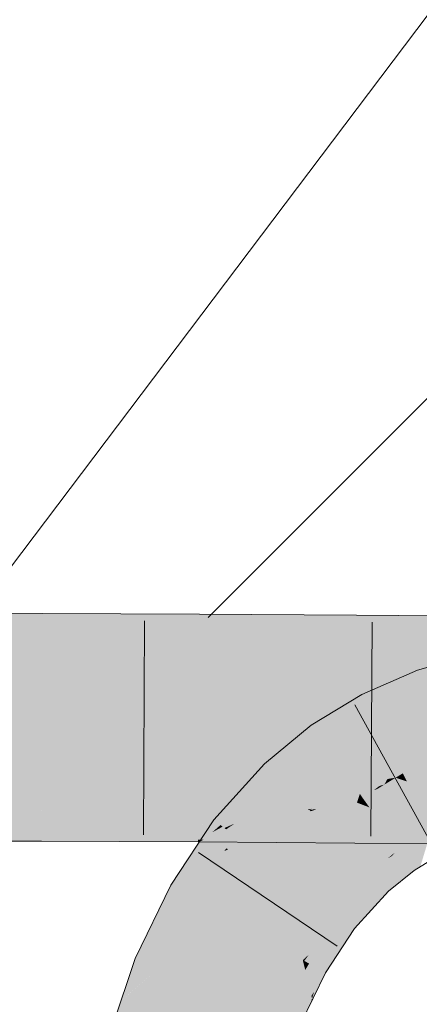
# Model space of a CAD drawing. Extents: x -620 to 300, y 62 to 1107.
# Tile 277 of 288: x 256.428 to 256.99, y 862.717 to 864.1. Entities that reach past the tile are written whole.
import ezdxf

# ---------------------------------------------------------------- set-up
doc = ezdxf.new("R2010")
doc.units = 0
doc.layers.get('0').update_dxf_attribs({"lineweight": 35})
doc.layers.add('E_Detail_Linie_Text_Bem', color=7, linetype='Continuous', lineweight=13)
for name, color, linetype, lineweight, true_color in [('E_Detail_Wandschraffur', 7, 'Continuous', 5, 0xc0c0c0), ('E_Leerrohr 25-A06G9G0X8I', 7, 'Continuous', 9, 0xff8000), ('E_Leerrohr 25-Shading', 7, 'Continuous', 9, 0xff8000), ('E_Leerrohr 32-A06G9G128I', 7, 'Continuous', 9, 0x00b300), ('E_Leerrohr 32-Shading', 7, 'Continuous', 9, 0x00b300)]:
    doc.layers.add(name, color=color, linetype=linetype, lineweight=lineweight, true_color=true_color)

# ---------------------------------------------------------------- blocks, each defined once
blk = doc.blocks.new('Shading-A06G9FMN8I', base_point=(255.3952, 758.4784))
at = {"layer": 'E_Leerrohr 25-Shading', "color": 43, "true_color": 0xd7ab7f}
for points in [[(257.0653, 863.2086), (256.9871, 863.1864), (257.0683, 863.1973), (256.9959, 863.1614)], [(256.9871, 863.1864), (256.909, 863.1526), (256.9652, 863.1371), (256.9258, 863.1201)], [(256.9871, 863.1864), (256.9652, 863.1371), (256.9959, 863.1614)], [(256.8377, 863.1091), (256.8589, 863.0792), (256.909, 863.1526), (256.9258, 863.1201)], [(256.9652, 863.1371), (256.9993, 863.1519), (256.9959, 863.1614)], [(256.8377, 863.1091), (256.7721, 863.0552), (256.8402, 863.0639), (256.7898, 863.0369)], [(256.8377, 863.1091), (256.8402, 863.0639), (256.8589, 863.0792)], [(256.7898, 863.0369), (256.7976, 863.0289), (256.8402, 863.0639)], [(256.7898, 863.0369), (256.7721, 863.0552), (256.701, 862.976), (256.7008, 862.9761)], [(256.7976, 863.0289), (256.7898, 863.0369), (256.7101, 862.9689), (256.701, 862.976)], [(256.7705, 862.9989), (256.7976, 863.0289), (256.7131, 862.9667), (256.7101, 862.9689)], [(256.7705, 862.9989), (256.7131, 862.9667), (256.7435, 862.9803)], [(256.7608, 862.9882), (256.7435, 862.9803), (256.7557, 862.9825), (256.7298, 862.971)], [(256.7705, 862.9989), (256.7435, 862.9803), (256.7608, 862.9882)], [(256.7101, 862.9689), (256.7008, 862.9761), (256.6982, 862.9586), (256.6842, 862.951)], [(256.7435, 862.9803), (256.7131, 862.9667), (256.7298, 862.971), (256.7156, 862.9647)], [(256.7272, 862.9692), (256.718, 862.9629), (256.7546, 862.9813), (256.7298, 862.9538)], [(256.7557, 862.9825), (256.7298, 862.971), (256.7546, 862.9813), (256.7272, 862.9692)], [(256.6773, 862.9405), (256.718, 862.9629), (256.6881, 862.9499), (256.7156, 862.9647)], [(256.718, 862.9629), (256.6773, 862.9405), (256.6982, 862.9458)], [(256.7156, 862.9647), (256.7131, 862.9667), (256.6881, 862.9499), (256.6982, 862.9586)], [(256.7131, 862.9667), (256.7101, 862.9689), (256.6982, 862.9586)], [(256.6982, 862.9458), (256.7298, 862.9538), (256.718, 862.9629)], [(256.7156, 862.9647), (256.718, 862.9629), (256.7298, 862.971)], [(257.0071, 862.9631), (256.9612, 862.935), (256.9911, 862.9105), (256.9823, 862.9052)], [(256.6627, 862.8719), (256.7298, 862.9538), (256.6575, 862.9105), (256.6982, 862.9458)], [(256.6982, 862.9458), (256.6773, 862.9405), (256.6575, 862.9105)], [(256.7298, 862.9538), (256.6627, 862.8719), (256.7181, 862.9362)], [(256.6842, 862.951), (256.6773, 862.9405), (256.6982, 862.9586)], [(256.7181, 862.9362), (256.6627, 862.8719), (256.7155, 862.9322), (256.6631, 862.8717)], [(256.6631, 862.8717), (256.6722, 862.8665), (256.7155, 862.9322)], [(256.9615, 862.9346), (256.9612, 862.935), (256.9248, 862.8982), (256.9562, 862.931)], [(256.9615, 862.9346), (256.9248, 862.8982), (256.9257, 862.8973)], [(256.9257, 862.8973), (256.9464, 862.876), (256.9615, 862.9346), (256.9823, 862.9052)], [(256.9248, 862.8982), (256.9508, 862.9253), (256.9209, 862.9022), (256.945, 862.9219)], [(256.9508, 862.9253), (256.9562, 862.931), (256.945, 862.9219)], [(256.6627, 862.8719), (256.6575, 862.9105), (256.6404, 862.8846)], [(256.9076, 862.8726), (256.9248, 862.8982), (256.8697, 862.8458), (256.9209, 862.9022)], [(256.9257, 862.8973), (256.9248, 862.8982), (256.8835, 862.8351), (256.8827, 862.8358)], [(256.8835, 862.8351), (256.8987, 862.8234), (256.9257, 862.8973), (256.9464, 862.876)], [(256.6404, 862.8846), (256.5902, 862.7815), (256.6627, 862.8719), (256.5992, 862.778)], [(256.6627, 862.8719), (256.5992, 862.778), (256.6631, 862.8717), (256.5996, 862.7778)], [(256.5996, 862.7778), (256.6243, 862.7681), (256.6631, 862.8717), (256.6722, 862.8665)], [(256.9076, 862.8726), (256.8697, 862.8458), (256.8748, 862.8419)], [(256.8827, 862.8358), (256.9076, 862.8726), (256.8748, 862.8419)], [(256.8697, 862.8458), (256.8259, 862.7792), (256.8714, 862.8445)], [(256.8259, 862.7792), (256.8345, 862.787), (256.8714, 862.8445), (256.8748, 862.8419)], [(256.8345, 862.787), (256.8792, 862.8279), (256.8748, 862.8419), (256.8827, 862.8358)], [(256.8835, 862.8351), (256.8827, 862.8358), (256.8516, 862.7646), (256.8507, 862.7651)], [(256.8516, 862.7646), (256.8578, 862.7612), (256.8835, 862.8351), (256.8987, 862.8234)], [(256.8347, 862.7743), (256.8792, 862.8279), (256.8279, 862.7781), (256.8345, 862.787)], [(256.8507, 862.7651), (256.8792, 862.8279), (256.8347, 862.7743)], [(256.5902, 862.7815), (256.5703, 862.7219), (256.5992, 862.778)], [(256.8267, 862.7759), (256.8259, 862.7792), (256.7889, 862.7035)], [(256.8345, 862.787), (256.8259, 862.7792), (256.8279, 862.7781)], [(256.8279, 862.7781), (256.8259, 862.7792), (256.8267, 862.7759)], [(256.5703, 862.7219), (256.5362, 862.6205), (256.6243, 862.7681), (256.5715, 862.611)], [(256.5992, 862.778), (256.5703, 862.7219), (256.5996, 862.7778), (256.571, 862.7226)], [(256.571, 862.7226), (256.6243, 862.7681), (256.5996, 862.7778)], [(256.7912, 862.7026), (256.8293, 862.7653), (256.7889, 862.7035), (256.8267, 862.7759)], [(256.8293, 862.7653), (256.7912, 862.7026), (256.8358, 862.7378), (256.8101, 862.6952)], [(256.8293, 862.7653), (256.8347, 862.7743), (256.8267, 862.7759), (256.8279, 862.7781)], [(256.8293, 862.7653), (256.8507, 862.7651), (256.8347, 862.7743)], [(256.8507, 862.7651), (256.8293, 862.7653), (256.8491, 862.7597), (256.8358, 862.7378)], [(256.8358, 862.7378), (256.838, 862.7289), (256.8491, 862.7597), (256.8418, 862.7351)], [(256.8516, 862.7646), (256.8507, 862.7651), (256.8393, 862.7234), (256.8388, 862.7253)], [(256.8393, 862.7234), (256.8578, 862.7612), (256.8516, 862.7646)], [(256.8101, 862.6952), (256.8159, 862.6929), (256.8358, 862.7378), (256.838, 862.7289)], [(256.8159, 862.6929), (256.823, 862.6901), (256.838, 862.7289), (256.8388, 862.7253)], [(256.8388, 862.7253), (256.823, 862.6901), (256.8367, 862.7182)], [(256.8393, 862.7234), (256.8388, 862.7253), (256.8367, 862.7182)], [(256.838, 862.7289), (256.8388, 862.7253), (256.8418, 862.7351)]]:
    blk.add_solid(points, dxfattribs=at)
at = {"layer": 'E_Leerrohr 25-Shading', "color": 31, "true_color": 0xfabd7f}
for points in [[(257.0059, 863.1262), (256.9993, 863.1519), (256.9652, 863.1371)], [(256.9456, 863.0818), (256.9652, 863.1371), (256.9258, 863.1201)], [(256.9456, 863.0818), (257.0153, 863.0901), (256.9652, 863.1371), (257.0059, 863.1262)], [(256.9456, 863.0818), (256.9258, 863.1201), (256.8661, 863.069), (256.8589, 863.0792)], [(257.0217, 863.0655), (257.0153, 863.0901), (256.958, 863.0579), (256.9456, 863.0818)], [(256.8661, 863.069), (256.8589, 863.0792), (256.8402, 863.0639)], [(256.958, 863.0579), (256.9456, 863.0818), (256.8826, 863.0458), (256.8661, 863.069)], [(256.8826, 863.0458), (256.8661, 863.069), (256.7976, 863.0289), (256.8402, 863.0639)], [(256.9449, 863.0336), (256.958, 863.0579), (256.8967, 863.0259), (256.8826, 863.0458)], [(256.9665, 863.0416), (256.958, 863.0579), (256.9565, 863.0355), (256.9449, 863.0336)], [(257.0098, 863.0641), (256.958, 863.0579), (256.9665, 863.0416)], [(257.0467, 863.0104), (257.0217, 863.0655), (256.9723, 863.0302), (256.9665, 863.0416)], [(257.0217, 863.0655), (257.0098, 863.0641), (256.9665, 863.0416)], [(256.8967, 863.0259), (256.8826, 863.0458), (256.8161, 863.0099), (256.7976, 863.0289)], [(256.8161, 863.0099), (256.7976, 863.0289), (256.7705, 862.9989)], [(256.9406, 863.0258), (256.9449, 863.0336), (256.9042, 863.0154), (256.8967, 863.0259)], [(256.9449, 863.0336), (256.9406, 863.0258), (256.9565, 863.0355)], [(256.9406, 863.0258), (256.9723, 863.0302), (256.9565, 863.0355)], [(256.9406, 863.0258), (256.9698, 862.9982), (256.9723, 863.0302), (256.9899, 862.9963)], [(256.9723, 863.0302), (256.9665, 863.0416), (256.9565, 863.0355)], [(257.0553, 862.9915), (257.0467, 863.0104), (256.9899, 862.9963), (256.9723, 863.0302)], [(256.8605, 862.9996), (256.9042, 863.0154), (256.8161, 863.0099), (256.8967, 863.0259)], [(256.9061, 863.0128), (256.9042, 863.0154), (256.8351, 862.9903), (256.835, 862.9905)], [(256.9338, 863.0239), (256.9042, 863.0154), (256.926, 863.0182), (256.9061, 863.0128)], [(256.9258, 863.0182), (256.9061, 863.0128), (256.91, 863.0071)], [(256.9392, 862.9871), (256.9303, 863.0195), (256.9196, 862.9937), (256.91, 863.0071)], [(256.9303, 863.0195), (256.9258, 863.0182), (256.91, 863.0071)], [(256.9303, 863.0195), (256.9406, 863.0258), (256.926, 863.0182), (256.9338, 863.0239)], [(256.9509, 862.9888), (256.9406, 863.0258), (256.9383, 862.9902), (256.9303, 863.0195)], [(256.9698, 862.9982), (256.9406, 863.0258), (256.9477, 863.0003)], [(256.8292, 862.9965), (256.8161, 863.0099), (256.7608, 862.9882), (256.7705, 862.9989)], [(256.8605, 862.9996), (256.8161, 863.0099), (256.8292, 862.9965)], [(256.9061, 863.0128), (256.8351, 862.9903), (256.8456, 862.9913)], [(256.9061, 863.0128), (256.8371, 862.9883), (256.902, 863.0005), (256.8377, 862.9877)], [(256.8377, 862.9877), (256.8593, 862.9656), (256.902, 863.0005)], [(256.9562, 862.931), (256.9178, 862.9944), (256.8593, 862.9656), (256.902, 863.0005)], [(256.9061, 863.0128), (256.902, 863.0005), (256.91, 863.0071)], [(256.9178, 862.9944), (256.91, 863.0071), (256.902, 863.0005)], [(256.9196, 862.9937), (256.91, 863.0071), (256.9178, 862.9944)], [(256.835, 862.9905), (256.7298, 862.9538), (256.7384, 862.9471)], [(256.7546, 862.9813), (256.7298, 862.9538), (256.8333, 862.9899)], [(256.835, 862.9905), (256.7384, 862.9471), (256.8371, 862.9883), (256.7404, 862.9456)], [(256.7404, 862.9456), (256.7997, 862.8998), (256.8371, 862.9883), (256.8593, 862.9656)], [(256.8341, 862.9914), (256.7557, 862.9825), (256.8333, 862.9899), (256.7546, 862.9813)], [(256.7608, 862.9882), (256.7557, 862.9825), (256.8292, 862.9965), (256.8341, 862.9914)], [(256.8292, 862.9965), (256.8341, 862.9914), (256.8605, 862.9996), (256.8389, 862.9918)], [(256.8341, 862.9914), (256.8333, 862.9899), (256.835, 862.9905)], [(256.8341, 862.9914), (256.835, 862.9905), (256.8389, 862.9918)], [(256.8351, 862.9903), (256.8371, 862.9883), (256.8456, 862.9913)], [(256.9486, 862.9527), (256.9196, 862.9937), (256.9562, 862.931), (256.9178, 862.9944)], [(256.9486, 862.9527), (256.9392, 862.9871), (256.9196, 862.9937)], [(256.9486, 862.9527), (256.9653, 862.9375), (256.9383, 862.9902), (256.9509, 862.9888)], [(256.9653, 862.9375), (257.0071, 862.9631), (256.9477, 863.0003), (256.9698, 862.9982)], [(256.9698, 862.9982), (257.0071, 862.9631), (256.9899, 862.9963)], [(256.8593, 862.9656), (256.7997, 862.8998), (256.9209, 862.9022), (256.8583, 862.8546)], [(256.945, 862.9219), (256.9562, 862.931), (256.864, 862.9607), (256.8593, 862.9656)], [(256.9209, 862.9022), (256.945, 862.9219), (256.864, 862.9607)], [(256.7298, 862.9538), (256.7181, 862.9362), (256.7384, 862.9471)], [(256.7384, 862.9471), (256.7181, 862.9362), (256.7404, 862.9456), (256.7208, 862.935)], [(256.7208, 862.935), (256.7997, 862.8998), (256.7404, 862.9456)], [(256.9653, 862.9375), (256.9486, 862.9527), (256.9612, 862.935)], [(256.9562, 862.931), (256.9612, 862.935), (256.9486, 862.9527)], [(256.7997, 862.8998), (256.7208, 862.935), (256.6722, 862.8665), (256.7155, 862.9322)], [(256.7208, 862.935), (256.7181, 862.9362), (256.7155, 862.9322)], [(256.7997, 862.8998), (256.6722, 862.8665), (256.7491, 862.8229)], [(256.7997, 862.8998), (256.7491, 862.8229), (256.8583, 862.8546), (256.7852, 862.8024)], [(256.8583, 862.8546), (256.8697, 862.8458), (256.9209, 862.9022)], [(256.6243, 862.7681), (256.7066, 862.7358), (256.6722, 862.8665), (256.7491, 862.8229)], [(256.8583, 862.8546), (256.7852, 862.8024), (256.8697, 862.8458), (256.8126, 862.7868)], [(256.8126, 862.7868), (256.8259, 862.7792), (256.8697, 862.8458)], [(256.7491, 862.8229), (256.7162, 862.7556), (256.7852, 862.8024)], [(256.7852, 862.8024), (256.7162, 862.7556), (256.8126, 862.7868), (256.799, 862.7734)], [(256.8259, 862.7792), (256.799, 862.7734), (256.7889, 862.7035), (256.7453, 862.7206)], [(256.799, 862.7734), (256.8259, 862.7792), (256.8126, 862.7868)], [(256.5715, 862.611), (256.6568, 862.5879), (256.6243, 862.7681), (256.7066, 862.7358)], [(256.799, 862.7734), (256.7162, 862.7556), (256.7453, 862.7206), (256.7066, 862.7358)], [(256.7066, 862.7358), (256.6882, 862.681), (256.7889, 862.7035), (256.7766, 862.6672)]]:
    blk.add_solid(points, dxfattribs=at)
at = {"layer": 'E_Leerrohr 32-Shading', "color": 83, "true_color": 0x7fbd7f}
for points in [[(256.4592, 863.2493), (256.4593, 863.2664), (256.238, 863.2498), (256.2379, 863.2667)], [(256.6804, 863.2474), (256.6805, 863.2653), (256.4592, 863.2493), (256.4593, 863.2664)], [(256.9012, 863.2448), (256.9013, 863.2637), (256.6804, 863.2474), (256.6805, 863.2653)], [(257.1218, 863.2422), (257.1219, 863.2622), (256.9012, 863.2448), (256.9013, 863.2637)], [(256.238, 863.2498), (256.238, 863.225), (256.4592, 863.2493), (256.4592, 863.2245)], [(256.4592, 863.2493), (256.4592, 863.2245), (256.6804, 863.2474), (256.6802, 863.2226)], [(256.6804, 863.2474), (256.6802, 863.2226), (256.9012, 863.2448), (256.901, 863.22)], [(256.9012, 863.2448), (256.901, 863.22), (257.1218, 863.2422), (257.1217, 863.2174)], [(256.238, 863.225), (256.238, 863.2198), (256.4592, 863.2245), (256.4591, 863.2195)], [(256.6802, 863.2226), (256.4592, 863.2245), (256.6802, 863.2189), (256.4591, 863.2202)], [(256.901, 863.22), (256.6802, 863.2226), (256.901, 863.2172), (256.6802, 863.2189)], [(256.4591, 863.2202), (256.4591, 863.2195), (256.6802, 863.2189), (256.6802, 863.2184)], [(256.6802, 863.2189), (256.6802, 863.2184), (256.901, 863.2172), (256.901, 863.2169)], [(256.901, 863.22), (256.901, 863.2169), (257.1217, 863.2174), (257.1217, 863.2153)], [(256.4583, 862.9717), (256.4584, 862.9932), (256.2381, 862.9722), (256.2381, 862.9935)], [(256.4584, 862.9929), (256.4583, 862.9717), (256.6788, 862.9914), (256.6787, 862.9698)], [(256.6788, 862.9914), (256.6788, 862.9921), (256.4584, 862.9929), (256.4584, 862.9932)], [(256.6788, 862.9914), (256.6787, 862.9698), (256.8994, 862.9893), (256.8993, 862.9672)], [(256.8994, 862.9893), (256.8994, 862.9906), (256.6788, 862.9914), (256.6788, 862.9921)], [(256.919, 862.9891), (256.8994, 862.9893), (256.9327, 862.9669), (256.8993, 862.9672)], [(256.8994, 862.9893), (256.9462, 862.9888), (256.8994, 862.9906), (256.9349, 862.9904)], [(257.1201, 862.9646), (256.9509, 862.9888), (256.9327, 862.9669), (256.919, 862.9891)], [(256.9462, 862.9888), (257.1202, 862.9872), (256.9349, 862.9904), (257.1203, 862.9891)], [(256.9509, 862.9888), (257.1201, 862.9646), (257.1201, 862.9696)], [(257.1202, 862.9872), (256.9509, 862.9888), (257.1201, 862.9696)], [(256.2382, 862.951), (256.4583, 862.9505), (256.2381, 862.9722), (256.4583, 862.9717)], [(256.4583, 862.9717), (256.4583, 862.9505), (256.6787, 862.9698), (256.6786, 862.9486)], [(256.7253, 862.9692), (256.6787, 862.9698), (256.6865, 862.9485), (256.6786, 862.9486)], [(256.8993, 862.9672), (256.7253, 862.9692), (256.8991, 862.946), (256.6865, 862.9485)], [(257.0376, 862.9656), (256.8993, 862.9672), (257.0434, 862.9443), (256.8991, 862.946)], [(256.2382, 862.9467), (256.4583, 862.9464), (256.2382, 862.951), (256.4583, 862.9505)], [(256.4583, 862.9464), (256.6786, 862.9453), (256.4583, 862.9505), (256.6786, 862.9486)], [(256.6786, 862.9486), (256.6786, 862.9453), (256.6865, 862.9485), (256.6804, 862.9453)], [(256.6804, 862.9453), (256.8991, 862.9437), (256.6865, 862.9485), (256.8991, 862.946)], [(256.8991, 862.946), (256.8991, 862.9437), (257.0515, 862.9442), (257.0518, 862.9427)]]:
    blk.add_solid(points, dxfattribs=at)
at = {"layer": 'E_Leerrohr 32-Shading', "color": 83, "true_color": 0x7fd57f}
for points in [[(256.4591, 863.2073), (256.4591, 863.2195), (256.238, 863.2071), (256.238, 863.2198)], [(256.4589, 863.1476), (256.6798, 863.1484), (256.4591, 863.2073), (256.6801, 863.2081)], [(256.6801, 863.2081), (256.6802, 863.2184), (256.4591, 863.2073), (256.4591, 863.2195)], [(256.6798, 863.1484), (256.9005, 863.1494), (256.6801, 863.2081), (256.901, 863.2092)], [(256.901, 863.2092), (256.901, 863.2169), (256.6801, 863.2081), (256.6802, 863.2184)], [(256.9005, 863.1494), (257.1213, 863.1505), (256.901, 863.2092), (257.1216, 863.2103)], [(257.1216, 863.2103), (257.1217, 863.2153), (256.901, 863.2092), (256.901, 863.2169)], [(256.238, 863.1473), (256.4589, 863.1476), (256.238, 863.2071), (256.4591, 863.2073)], [(256.238, 863.1271), (256.4589, 863.127), (256.238, 863.1473), (256.4589, 863.1476)], [(256.4589, 863.127), (256.6796, 863.1266), (256.4589, 863.1476), (256.6798, 863.1484)], [(256.6796, 863.1266), (256.9004, 863.1262), (256.6798, 863.1484), (256.9005, 863.1494)], [(256.9005, 863.1494), (256.9004, 863.1262), (257.0695, 863.1503), (256.9716, 863.126)], [(256.9716, 863.126), (257.1211, 863.1257), (257.0695, 863.1503), (257.1213, 863.1505)], [(256.2381, 863.1067), (256.4588, 863.1063), (256.238, 863.1271), (256.4589, 863.127)], [(256.4589, 863.127), (256.4588, 863.107), (256.6796, 863.1266), (256.6795, 863.1071)], [(256.6796, 863.1266), (256.6795, 863.1071), (256.9004, 863.1262), (256.9003, 863.1069)], [(256.9004, 863.1262), (256.9003, 863.1069), (257.1211, 863.1257), (257.121, 863.1068)], [(256.4588, 863.1022), (256.4588, 863.1063), (256.2381, 863.1023), (256.2381, 863.1067)], [(256.2381, 863.0961), (256.4587, 863.0964), (256.2381, 863.1023), (256.4588, 863.1022)], [(256.4587, 863.0964), (256.6795, 863.0972), (256.4588, 863.1022), (256.6795, 863.1019)], [(256.4588, 863.107), (256.4588, 863.1063), (256.6795, 863.1071), (256.6795, 863.1052)], [(256.6795, 863.1038), (256.6795, 863.1052), (256.4588, 863.1046), (256.4588, 863.1063)], [(256.4588, 863.1022), (256.6795, 863.1019), (256.4588, 863.1046), (256.6795, 863.1038)], [(256.6795, 863.0972), (256.6792, 863.046), (256.9002, 863.0982), (256.8998, 863.047)], [(256.6795, 863.1071), (256.6795, 863.1052), (256.9003, 863.1069), (256.9002, 863.1038)], [(256.9002, 863.1028), (256.9002, 863.1038), (256.6795, 863.1038), (256.6795, 863.1052)], [(256.6795, 863.1019), (256.9002, 863.1014), (256.6795, 863.1038), (256.9002, 863.1028)], [(256.6795, 863.0972), (256.9002, 863.0982), (256.6795, 863.1019), (256.9002, 863.1014)], [(256.9002, 863.0982), (256.8998, 863.047), (257.1209, 863.0993), (257.1206, 863.0481)], [(256.9003, 863.1069), (256.9002, 863.1038), (257.121, 863.1068), (257.121, 863.1022)], [(257.121, 863.101), (257.121, 863.1022), (256.9002, 863.1014), (256.9002, 863.1038)], [(256.9002, 863.0982), (257.1209, 863.0993), (256.9002, 863.1014), (257.121, 863.101)], [(256.2381, 862.9935), (256.4584, 862.9932), (256.2381, 863.0961), (256.4587, 863.0964)], [(256.4587, 863.0964), (256.4586, 863.0452), (256.6795, 863.0972), (256.6792, 863.046)], [(256.4586, 863.0452), (256.4584, 862.9932), (256.6792, 863.046), (256.6788, 862.9921)], [(256.6792, 863.046), (256.6788, 862.9921), (256.8998, 863.047), (256.8994, 862.9906)], [(256.8998, 863.047), (256.8994, 862.9906), (257.1206, 863.0481), (257.1203, 862.9891)]]:
    blk.add_solid(points, dxfattribs=at)
blk = doc.blocks.new('Referenz-A06G9G138I')
at = {"layer": 'E_Detail_Linie_Text_Bem', "color": 0, "linetype": 'Continuous', "ltscale": 0.13}
blk.add_line((256.3308, 863.2199), (258.0003, 865.4282), dxfattribs=at)
at = {"layer": 'E_Detail_Wandschraffur', "linetype": 'ByBlock', "ltscale": 0.13}
blk.add_line((256.6927, 863.2605), (257.5326, 864.1004), dxfattribs=at)
at = {"layer": 'E_Leerrohr 25-A06G9G0X8I', "linetype": 'Continuous', "ltscale": 0.13}
for p, q in [((256.9871, 863.1864), (257.0653, 863.2086)), ((256.909, 863.1526), (256.9871, 863.1864)), ((256.8378, 863.1091), (256.909, 863.1526)), ((257.0126, 862.9322), (256.8992, 863.138)), ((256.7721, 863.0551), (256.8378, 863.1091)), ((256.7008, 862.9762), (256.7721, 863.0551)), ((256.6404, 862.8846), (256.7008, 862.9762)), ((256.8741, 862.799), (256.6792, 862.9304)), ((256.9823, 862.9051), (257.0239, 862.9306)), ((256.9464, 862.876), (256.9823, 862.9051)), ((256.5902, 862.7815), (256.6404, 862.8846)), ((256.8987, 862.8234), (256.9464, 862.876)), ((256.8578, 862.7612), (256.8987, 862.8234)), ((256.5362, 862.6205), (256.5902, 862.7815)), ((256.823, 862.6901), (256.8578, 862.7612))]:
    blk.add_line(p, q, dxfattribs=at)
at = {"layer": 'E_Leerrohr 32-A06G9G128I', "linetype": 'Continuous', "ltscale": 0.13}
for p, q in [((256.4593, 863.2663), (256.238, 863.2667)), ((256.6805, 863.2652), (256.4593, 863.2663)), ((256.9013, 863.2637), (256.6805, 863.2652)), ((257.122, 863.2622), (256.9013, 863.2637)), ((256.6032, 863.256), (256.6017, 862.9552)), ((256.9235, 863.254), (256.9214, 862.9532)), ((256.4583, 862.9463), (256.2382, 862.9467)), ((256.6786, 862.9452), (256.4583, 862.9463)), ((256.8991, 862.9437), (256.6786, 862.9452)), ((257.12, 862.9422), (256.8991, 862.9437))]:
    blk.add_line(p, q, dxfattribs=at)

msp = doc.modelspace()

# ---------------------------------------------------------------- block references
at = {"color": 8, "lineweight": 25, "ltscale": 0.25, "true_color": 0x808080}
msp.add_blockref('Referenz-A06G9G138I', (0, 0), dxfattribs=at)
msp.add_blockref('Shading-A06G9FMN8I', (255.3952, 758.4784))

doc.saveas('drawing.dxf')
